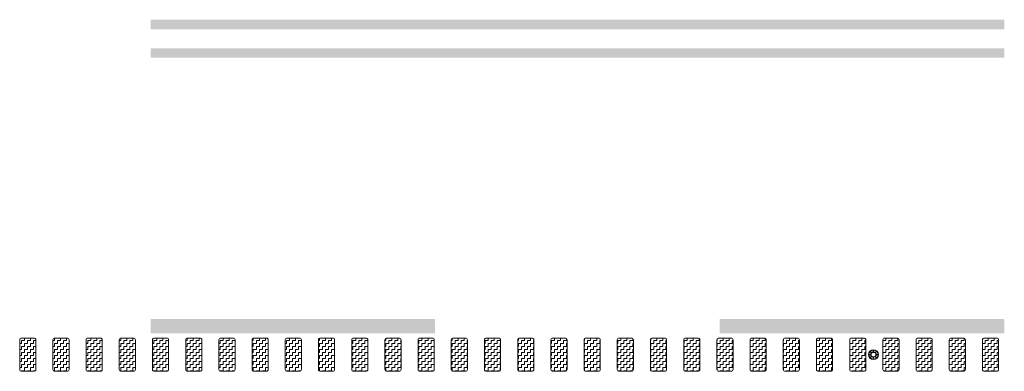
# Model space of a CAD drawing. Header units: metres. Extents: x -699 to 2316, y -1199 to 781.
# Tile 560 of 593: x 1168.46 to 1178.84, y -203.25 to -199.55. Entities that reach past the tile are written whole.
import ezdxf

# ---------------------------------------------------------------- set-up
doc = ezdxf.new("R2010")
doc.units = ezdxf.units.M
doc.linetypes.add('VW-3-3_STREEP', pattern=[6, 3, -3])
doc.linetypes.add('VW-9-3_STREEP', pattern=[12, 9, -3])
for name, color, linetype, lineweight in [('N-WA-IE-MEUBILAIR_WEGMEUBILAIR-S', 7, 'Continuous', 25), ('N-WA-VW-MARKERING_DYNAMISCH-G', 7, 'Continuous', 35), ('N-WE-VW-MARKERING_LANGS_STREEP_33-G', 7, 'VW-3-3_STREEP', 13), ('N-WE-VW-MARKERING_LANGS_STREEP_93-G', 7, 'VW-9-3_STREEP', 13)]:
    doc.layers.add(name, color=color, linetype=linetype, lineweight=lineweight)
pattern_1 = [(180, (362.03036, 86.408436), (-0.03175, -0.03175), [0.03175, -0.03175]), (270, (361.99861, 86.408436), (0.03175, -0.03175), [0.03175, -0.03175])]

# ---------------------------------------------------------------- blocks, each defined once
blk = doc.blocks.new('SIE-WEG_GLASBOLREFLECTOR-SO')
for p, q in [((-0.375, 0), (-0.199, 0)), ((-0.141, 0.141), (-0.265, 0.265)), ((0, 0.2), (0, 0.375)), ((0.142, 0.141), (0.265, 0.265)), ((0.201, 0), (0.375, 0)), ((-0.265, -0.266), (-0.141, -0.141)), ((0, -0.375), (0, -0.2)), ((0.265, -0.266), (0.142, -0.142))]:
    blk.add_line(p, q)
for centre, radius in [((0, 0), 0.375), ((0.001, 0), 0.2)]:
    blk.add_circle(centre, radius)
blk = doc.blocks.new('glasbol')
at = {"layer": 'N-WA-IE-MEUBILAIR_WEGMEUBILAIR-S'}
blk.add_blockref('SIE-WEG_GLASBOLREFLECTOR-SO', (-0.001, 0), dxfattribs=at)

msp = doc.modelspace()

# ---------------------------------------------------------------- hatches: boundary and pattern name
at = {"layer": 'N-WA-VW-MARKERING_DYNAMISCH-G', "lineweight": 9}
h = msp.add_hatch(dxfattribs=at)
h.set_pattern_fill('ZIGZAG', color=8, scale=0.01, angle=180, style=0)
h.set_pattern_definition(pattern_1)
edge = h.paths.add_edge_path()
edge.add_line((1168.4821, -202.903), (1168.6121, -202.903))
edge.add_arc((1168.6121, -202.923), 0.02, 0, 90, ccw=False)
edge.add_line((1168.6321, -202.923), (1168.6321, -203.233))
edge.add_arc((1168.6121, -203.233), 0.02, 270, 360, ccw=False)
edge.add_line((1168.6121, -203.253), (1168.4821, -203.253))
edge.add_arc((1168.4821, -203.233), 0.02, 180, 270, ccw=False)
edge.add_line((1168.4621, -203.233), (1168.4621, -202.923))
edge.add_arc((1168.4821, -202.923), 0.02, 90, 180, ccw=False)
h = msp.add_hatch(dxfattribs=at)
h.set_pattern_fill('ZIGZAG', color=8, scale=0.01, angle=180, style=0)
h.set_pattern_definition(pattern_1)
edge = h.paths.add_edge_path()
edge.add_line((1168.8321, -202.903), (1168.9621, -202.903))
edge.add_arc((1168.9621, -202.923), 0.02, 0, 90, ccw=False)
edge.add_line((1168.9821, -202.923), (1168.9821, -203.233))
edge.add_arc((1168.9621, -203.233), 0.02, 270, 360, ccw=False)
edge.add_line((1168.9621, -203.253), (1168.8321, -203.253))
edge.add_arc((1168.8321, -203.233), 0.02, 180, 270, ccw=False)
edge.add_line((1168.8121, -203.233), (1168.8121, -202.923))
edge.add_arc((1168.8321, -202.923), 0.02, 90, 180, ccw=False)
h = msp.add_hatch(dxfattribs=at)
h.set_pattern_fill('ZIGZAG', color=8, scale=0.01, angle=180, style=0)
h.set_pattern_definition(pattern_1)
edge = h.paths.add_edge_path()
edge.add_line((1169.1821, -202.903), (1169.3121, -202.903))
edge.add_arc((1169.3121, -202.923), 0.02, 0, 90, ccw=False)
edge.add_line((1169.3321, -202.923), (1169.3321, -203.233))
edge.add_arc((1169.3121, -203.233), 0.02, 270, 360, ccw=False)
edge.add_line((1169.3121, -203.253), (1169.1821, -203.253))
edge.add_arc((1169.1821, -203.233), 0.02, 180, 270, ccw=False)
edge.add_line((1169.1621, -203.233), (1169.1621, -202.923))
edge.add_arc((1169.1821, -202.923), 0.02, 90, 180, ccw=False)
h = msp.add_hatch(dxfattribs=at)
h.set_pattern_fill('ZIGZAG', color=8, scale=0.01, angle=180, style=0)
h.set_pattern_definition(pattern_1)
edge = h.paths.add_edge_path()
edge.add_line((1169.5321, -202.903), (1169.6621, -202.903))
edge.add_arc((1169.6621, -202.923), 0.02, 0, 90, ccw=False)
edge.add_line((1169.6821, -202.923), (1169.6821, -203.233))
edge.add_arc((1169.6621, -203.233), 0.02, 270, 360, ccw=False)
edge.add_line((1169.6621, -203.253), (1169.5321, -203.253))
edge.add_arc((1169.5321, -203.233), 0.02, 180, 270, ccw=False)
edge.add_line((1169.5121, -203.233), (1169.5121, -202.923))
edge.add_arc((1169.5321, -202.923), 0.02, 90, 180, ccw=False)
h = msp.add_hatch(dxfattribs=at)
h.set_pattern_fill('ZIGZAG', color=8, scale=0.01, angle=180, style=0)
h.set_pattern_definition(pattern_1)
edge = h.paths.add_edge_path()
edge.add_line((1169.8821, -202.903), (1170.0121, -202.903))
edge.add_arc((1170.0121, -202.923), 0.02, 0, 90, ccw=False)
edge.add_line((1170.0321, -202.923), (1170.0321, -203.233))
edge.add_arc((1170.0121, -203.233), 0.02, 270, 360, ccw=False)
edge.add_line((1170.0121, -203.253), (1169.8821, -203.253))
edge.add_arc((1169.8821, -203.233), 0.02, 180, 270, ccw=False)
edge.add_line((1169.8621, -203.233), (1169.8621, -202.923))
edge.add_arc((1169.8821, -202.923), 0.02, 90, 180, ccw=False)
h = msp.add_hatch(dxfattribs=at)
h.set_pattern_fill('ZIGZAG', color=8, scale=0.01, angle=180, style=0)
h.set_pattern_definition(pattern_1)
edge = h.paths.add_edge_path()
edge.add_line((1170.2321, -202.903), (1170.3621, -202.903))
edge.add_arc((1170.3621, -202.923), 0.02, 0, 90, ccw=False)
edge.add_line((1170.3821, -202.923), (1170.3821, -203.233))
edge.add_arc((1170.3621, -203.233), 0.02, 270, 360, ccw=False)
edge.add_line((1170.3621, -203.253), (1170.2321, -203.253))
edge.add_arc((1170.2321, -203.233), 0.02, 180, 270, ccw=False)
edge.add_line((1170.2121, -203.233), (1170.2121, -202.923))
edge.add_arc((1170.2321, -202.923), 0.02, 90, 180, ccw=False)
h = msp.add_hatch(dxfattribs=at)
h.set_pattern_fill('ZIGZAG', color=8, scale=0.01, angle=180, style=0)
h.set_pattern_definition(pattern_1)
edge = h.paths.add_edge_path()
edge.add_line((1170.5821, -202.903), (1170.7121, -202.903))
edge.add_arc((1170.7121, -202.923), 0.02, 0, 90, ccw=False)
edge.add_line((1170.7321, -202.923), (1170.7321, -203.233))
edge.add_arc((1170.7121, -203.233), 0.02, 270, 360, ccw=False)
edge.add_line((1170.7121, -203.253), (1170.5821, -203.253))
edge.add_arc((1170.5821, -203.233), 0.02, 180, 270, ccw=False)
edge.add_line((1170.5621, -203.233), (1170.5621, -202.923))
edge.add_arc((1170.5821, -202.923), 0.02, 90, 180, ccw=False)
h = msp.add_hatch(dxfattribs=at)
h.set_pattern_fill('ZIGZAG', color=8, scale=0.01, angle=180, style=0)
h.set_pattern_definition(pattern_1)
edge = h.paths.add_edge_path()
edge.add_line((1170.9321, -202.903), (1171.0621, -202.903))
edge.add_arc((1171.0621, -202.923), 0.02, 0, 90, ccw=False)
edge.add_line((1171.0821, -202.923), (1171.0821, -203.233))
edge.add_arc((1171.0621, -203.233), 0.02, 270, 360, ccw=False)
edge.add_line((1171.0621, -203.253), (1170.9321, -203.253))
edge.add_arc((1170.9321, -203.233), 0.02, 180, 270, ccw=False)
edge.add_line((1170.9121, -203.233), (1170.9121, -202.923))
edge.add_arc((1170.9321, -202.923), 0.02, 90, 180, ccw=False)
h = msp.add_hatch(dxfattribs=at)
h.set_pattern_fill('ZIGZAG', color=8, scale=0.01, angle=180, style=0)
h.set_pattern_definition(pattern_1)
edge = h.paths.add_edge_path()
edge.add_line((1171.2821, -202.903), (1171.4121, -202.903))
edge.add_arc((1171.4121, -202.923), 0.02, 0, 90, ccw=False)
edge.add_line((1171.4321, -202.923), (1171.4321, -203.233))
edge.add_arc((1171.4121, -203.233), 0.02, 270, 360, ccw=False)
edge.add_line((1171.4121, -203.253), (1171.2821, -203.253))
edge.add_arc((1171.2821, -203.233), 0.02, 180, 270, ccw=False)
edge.add_line((1171.2621, -203.233), (1171.2621, -202.923))
edge.add_arc((1171.2821, -202.923), 0.02, 90, 180, ccw=False)
h = msp.add_hatch(dxfattribs=at)
h.set_pattern_fill('ZIGZAG', color=8, scale=0.01, angle=180, style=0)
h.set_pattern_definition(pattern_1)
edge = h.paths.add_edge_path()
edge.add_line((1171.6321, -202.903), (1171.7621, -202.903))
edge.add_arc((1171.7621, -202.923), 0.02, 0, 90, ccw=False)
edge.add_line((1171.7821, -202.923), (1171.7821, -203.233))
edge.add_arc((1171.7621, -203.233), 0.02, 270, 360, ccw=False)
edge.add_line((1171.7621, -203.253), (1171.6321, -203.253))
edge.add_arc((1171.6321, -203.233), 0.02, 180, 270, ccw=False)
edge.add_line((1171.6121, -203.233), (1171.6121, -202.923))
edge.add_arc((1171.6321, -202.923), 0.02, 90, 180, ccw=False)
h = msp.add_hatch(dxfattribs=at)
h.set_pattern_fill('ZIGZAG', color=8, scale=0.01, angle=180, style=0)
h.set_pattern_definition(pattern_1)
edge = h.paths.add_edge_path()
edge.add_line((1171.9821, -202.903), (1172.1121, -202.903))
edge.add_arc((1172.1121, -202.923), 0.02, 0, 90, ccw=False)
edge.add_line((1172.1321, -202.923), (1172.1321, -203.233))
edge.add_arc((1172.1121, -203.233), 0.02, 270, 360, ccw=False)
edge.add_line((1172.1121, -203.253), (1171.9821, -203.253))
edge.add_arc((1171.9821, -203.233), 0.02, 180, 270, ccw=False)
edge.add_line((1171.9621, -203.233), (1171.9621, -202.923))
edge.add_arc((1171.9821, -202.923), 0.02, 90, 180, ccw=False)
h = msp.add_hatch(dxfattribs=at)
h.set_pattern_fill('ZIGZAG', color=8, scale=0.01, angle=180, style=0)
h.set_pattern_definition(pattern_1)
edge = h.paths.add_edge_path()
edge.add_line((1172.3321, -202.903), (1172.4621, -202.903))
edge.add_arc((1172.4621, -202.923), 0.02, 0, 90, ccw=False)
edge.add_line((1172.4821, -202.923), (1172.4821, -203.233))
edge.add_arc((1172.4621, -203.233), 0.02, 270, 360, ccw=False)
edge.add_line((1172.4621, -203.253), (1172.3321, -203.253))
edge.add_arc((1172.3321, -203.233), 0.02, 180, 270, ccw=False)
edge.add_line((1172.3121, -203.233), (1172.3121, -202.923))
edge.add_arc((1172.3321, -202.923), 0.02, 90, 180, ccw=False)
h = msp.add_hatch(dxfattribs=at)
h.set_pattern_fill('ZIGZAG', color=8, scale=0.01, angle=180, style=0)
h.set_pattern_definition(pattern_1)
edge = h.paths.add_edge_path()
edge.add_line((1172.6821, -202.903), (1172.8121, -202.903))
edge.add_arc((1172.8121, -202.923), 0.02, 0, 90, ccw=False)
edge.add_line((1172.8321, -202.923), (1172.8321, -203.233))
edge.add_arc((1172.8121, -203.233), 0.02, 270, 360, ccw=False)
edge.add_line((1172.8121, -203.253), (1172.6821, -203.253))
edge.add_arc((1172.6821, -203.233), 0.02, 180, 270, ccw=False)
edge.add_line((1172.6621, -203.233), (1172.6621, -202.923))
edge.add_arc((1172.6821, -202.923), 0.02, 90, 180, ccw=False)
h = msp.add_hatch(dxfattribs=at)
h.set_pattern_fill('ZIGZAG', color=8, scale=0.01, angle=180, style=0)
h.set_pattern_definition(pattern_1)
edge = h.paths.add_edge_path()
edge.add_line((1173.0321, -202.903), (1173.1621, -202.903))
edge.add_arc((1173.1621, -202.923), 0.02, 0, 90, ccw=False)
edge.add_line((1173.1821, -202.923), (1173.1821, -203.233))
edge.add_arc((1173.1621, -203.233), 0.02, 270, 360, ccw=False)
edge.add_line((1173.1621, -203.253), (1173.0321, -203.253))
edge.add_arc((1173.0321, -203.233), 0.02, 180, 270, ccw=False)
edge.add_line((1173.0121, -203.233), (1173.0121, -202.923))
edge.add_arc((1173.0321, -202.923), 0.02, 90, 180, ccw=False)
h = msp.add_hatch(dxfattribs=at)
h.set_pattern_fill('ZIGZAG', color=8, scale=0.01, angle=180, style=0)
h.set_pattern_definition(pattern_1)
edge = h.paths.add_edge_path()
edge.add_line((1173.3821, -202.903), (1173.5121, -202.903))
edge.add_arc((1173.5121, -202.923), 0.02, 0, 90, ccw=False)
edge.add_line((1173.5321, -202.923), (1173.5321, -203.233))
edge.add_arc((1173.5121, -203.233), 0.02, 270, 360, ccw=False)
edge.add_line((1173.5121, -203.253), (1173.3821, -203.253))
edge.add_arc((1173.3821, -203.233), 0.02, 180, 270, ccw=False)
edge.add_line((1173.3621, -203.233), (1173.3621, -202.923))
edge.add_arc((1173.3821, -202.923), 0.02, 90, 180, ccw=False)
h = msp.add_hatch(dxfattribs=at)
h.set_pattern_fill('ZIGZAG', color=8, scale=0.01, angle=180, style=0)
h.set_pattern_definition(pattern_1)
edge = h.paths.add_edge_path()
edge.add_line((1173.7321, -202.903), (1173.8621, -202.903))
edge.add_arc((1173.8621, -202.923), 0.02, 0, 90, ccw=False)
edge.add_line((1173.8821, -202.923), (1173.8821, -203.233))
edge.add_arc((1173.8621, -203.233), 0.02, 270, 360, ccw=False)
edge.add_line((1173.8621, -203.253), (1173.7321, -203.253))
edge.add_arc((1173.7321, -203.233), 0.02, 180, 270, ccw=False)
edge.add_line((1173.7121, -203.233), (1173.7121, -202.923))
edge.add_arc((1173.7321, -202.923), 0.02, 90, 180, ccw=False)
h = msp.add_hatch(dxfattribs=at)
h.set_pattern_fill('ZIGZAG', color=8, scale=0.01, angle=180, style=0)
h.set_pattern_definition(pattern_1)
edge = h.paths.add_edge_path()
edge.add_line((1174.0821, -202.903), (1174.2121, -202.903))
edge.add_arc((1174.2121, -202.923), 0.02, 0, 90, ccw=False)
edge.add_line((1174.2321, -202.923), (1174.2321, -203.233))
edge.add_arc((1174.2121, -203.233), 0.02, 270, 360, ccw=False)
edge.add_line((1174.2121, -203.253), (1174.0821, -203.253))
edge.add_arc((1174.0821, -203.233), 0.02, 180, 270, ccw=False)
edge.add_line((1174.0621, -203.233), (1174.0621, -202.923))
edge.add_arc((1174.0821, -202.923), 0.02, 90, 180, ccw=False)
h = msp.add_hatch(dxfattribs=at)
h.set_pattern_fill('ZIGZAG', color=8, scale=0.01, angle=180, style=0)
h.set_pattern_definition(pattern_1)
edge = h.paths.add_edge_path()
edge.add_line((1174.4321, -202.903), (1174.5621, -202.903))
edge.add_arc((1174.5621, -202.923), 0.02, 0, 90, ccw=False)
edge.add_line((1174.5821, -202.923), (1174.5821, -203.233))
edge.add_arc((1174.5621, -203.233), 0.02, 270, 360, ccw=False)
edge.add_line((1174.5621, -203.253), (1174.4321, -203.253))
edge.add_arc((1174.4321, -203.233), 0.02, 180, 270, ccw=False)
edge.add_line((1174.4121, -203.233), (1174.4121, -202.923))
edge.add_arc((1174.4321, -202.923), 0.02, 90, 180, ccw=False)
h = msp.add_hatch(dxfattribs=at)
h.set_pattern_fill('ZIGZAG', color=8, scale=0.01, angle=180, style=0)
h.set_pattern_definition(pattern_1)
edge = h.paths.add_edge_path()
edge.add_line((1174.7821, -202.903), (1174.9121, -202.903))
edge.add_arc((1174.9121, -202.923), 0.02, 0, 90, ccw=False)
edge.add_line((1174.9321, -202.923), (1174.9321, -203.233))
edge.add_arc((1174.9121, -203.233), 0.02, 270, 360, ccw=False)
edge.add_line((1174.9121, -203.253), (1174.7821, -203.253))
edge.add_arc((1174.7821, -203.233), 0.02, 180, 270, ccw=False)
edge.add_line((1174.7621, -203.233), (1174.7621, -202.923))
edge.add_arc((1174.7821, -202.923), 0.02, 90, 180, ccw=False)
h = msp.add_hatch(dxfattribs=at)
h.set_pattern_fill('ZIGZAG', color=8, scale=0.01, angle=180, style=0)
h.set_pattern_definition(pattern_1)
edge = h.paths.add_edge_path()
edge.add_line((1175.1321, -202.903), (1175.2621, -202.903))
edge.add_arc((1175.2621, -202.923), 0.02, 0, 90, ccw=False)
edge.add_line((1175.2821, -202.923), (1175.2821, -203.233))
edge.add_arc((1175.2621, -203.233), 0.02, 270, 360, ccw=False)
edge.add_line((1175.2621, -203.253), (1175.1321, -203.253))
edge.add_arc((1175.1321, -203.233), 0.02, 180, 270, ccw=False)
edge.add_line((1175.1121, -203.233), (1175.1121, -202.923))
edge.add_arc((1175.1321, -202.923), 0.02, 90, 180, ccw=False)
h = msp.add_hatch(dxfattribs=at)
h.set_pattern_fill('ZIGZAG', color=8, scale=0.01, angle=180, style=0)
h.set_pattern_definition(pattern_1)
edge = h.paths.add_edge_path()
edge.add_line((1175.4821, -202.903), (1175.6121, -202.903))
edge.add_arc((1175.6121, -202.923), 0.02, 0, 90, ccw=False)
edge.add_line((1175.6321, -202.923), (1175.6321, -203.233))
edge.add_arc((1175.6121, -203.233), 0.02, 270, 360, ccw=False)
edge.add_line((1175.6121, -203.253), (1175.4821, -203.253))
edge.add_arc((1175.4821, -203.233), 0.02, 180, 270, ccw=False)
edge.add_line((1175.4621, -203.233), (1175.4621, -202.923))
edge.add_arc((1175.4821, -202.923), 0.02, 90, 180, ccw=False)
h = msp.add_hatch(dxfattribs=at)
h.set_pattern_fill('ZIGZAG', color=8, scale=0.01, angle=180, style=0)
h.set_pattern_definition(pattern_1)
edge = h.paths.add_edge_path()
edge.add_line((1175.8321, -202.903), (1175.9621, -202.903))
edge.add_arc((1175.9621, -202.923), 0.02, 0, 90, ccw=False)
edge.add_line((1175.9821, -202.923), (1175.9821, -203.233))
edge.add_arc((1175.9621, -203.233), 0.02, 270, 360, ccw=False)
edge.add_line((1175.9621, -203.253), (1175.8321, -203.253))
edge.add_arc((1175.8321, -203.233), 0.02, 180, 270, ccw=False)
edge.add_line((1175.8121, -203.233), (1175.8121, -202.923))
edge.add_arc((1175.8321, -202.923), 0.02, 90, 180, ccw=False)
h = msp.add_hatch(dxfattribs=at)
h.set_pattern_fill('ZIGZAG', color=8, scale=0.01, angle=180, style=0)
h.set_pattern_definition(pattern_1)
edge = h.paths.add_edge_path()
edge.add_line((1176.1821, -202.903), (1176.3121, -202.903))
edge.add_arc((1176.3121, -202.923), 0.02, 0, 90, ccw=False)
edge.add_line((1176.3321, -202.923), (1176.3321, -203.233))
edge.add_arc((1176.3121, -203.233), 0.02, 270, 360, ccw=False)
edge.add_line((1176.3121, -203.253), (1176.1821, -203.253))
edge.add_arc((1176.1821, -203.233), 0.02, 180, 270, ccw=False)
edge.add_line((1176.1621, -203.233), (1176.1621, -202.923))
edge.add_arc((1176.1821, -202.923), 0.02, 90, 180, ccw=False)
h = msp.add_hatch(dxfattribs=at)
h.set_pattern_fill('ZIGZAG', color=8, scale=0.01, angle=180, style=0)
h.set_pattern_definition(pattern_1)
edge = h.paths.add_edge_path()
edge.add_line((1176.5321, -202.903), (1176.6621, -202.903))
edge.add_arc((1176.6621, -202.923), 0.02, 0, 90, ccw=False)
edge.add_line((1176.6821, -202.923), (1176.6821, -203.233))
edge.add_arc((1176.6621, -203.233), 0.02, 270, 360, ccw=False)
edge.add_line((1176.6621, -203.253), (1176.5321, -203.253))
edge.add_arc((1176.5321, -203.233), 0.02, 180, 270, ccw=False)
edge.add_line((1176.5121, -203.233), (1176.5121, -202.923))
edge.add_arc((1176.5321, -202.923), 0.02, 90, 180, ccw=False)
h = msp.add_hatch(dxfattribs=at)
h.set_pattern_fill('ZIGZAG', color=8, scale=0.01, angle=180, style=0)
h.set_pattern_definition(pattern_1)
edge = h.paths.add_edge_path()
edge.add_line((1176.8821, -202.903), (1177.0121, -202.903))
edge.add_arc((1177.0121, -202.923), 0.02, 0, 90, ccw=False)
edge.add_line((1177.0321, -202.923), (1177.0321, -203.233))
edge.add_arc((1177.0121, -203.233), 0.02, 270, 360, ccw=False)
edge.add_line((1177.0121, -203.253), (1176.8821, -203.253))
edge.add_arc((1176.8821, -203.233), 0.02, 180, 270, ccw=False)
edge.add_line((1176.8621, -203.233), (1176.8621, -202.923))
edge.add_arc((1176.8821, -202.923), 0.02, 90, 180, ccw=False)
h = msp.add_hatch(dxfattribs=at)
h.set_pattern_fill('ZIGZAG', color=8, scale=0.01, angle=180, style=0)
h.set_pattern_definition(pattern_1)
edge = h.paths.add_edge_path()
edge.add_line((1177.2321, -202.903), (1177.3621, -202.903))
edge.add_arc((1177.3621, -202.923), 0.02, 0, 90, ccw=False)
edge.add_line((1177.3821, -202.923), (1177.3821, -203.233))
edge.add_arc((1177.3621, -203.233), 0.02, 270, 360, ccw=False)
edge.add_line((1177.3621, -203.253), (1177.2321, -203.253))
edge.add_arc((1177.2321, -203.233), 0.02, 180, 270, ccw=False)
edge.add_line((1177.2121, -203.233), (1177.2121, -202.923))
edge.add_arc((1177.2321, -202.923), 0.02, 90, 180, ccw=False)
h = msp.add_hatch(dxfattribs=at)
h.set_pattern_fill('ZIGZAG', color=8, scale=0.01, angle=180, style=0)
h.set_pattern_definition(pattern_1)
edge = h.paths.add_edge_path()
edge.add_line((1177.5821, -202.903), (1177.7121, -202.903))
edge.add_arc((1177.7121, -202.923), 0.02, 0, 90, ccw=False)
edge.add_line((1177.7321, -202.923), (1177.7321, -203.233))
edge.add_arc((1177.7121, -203.233), 0.02, 270, 360, ccw=False)
edge.add_line((1177.7121, -203.253), (1177.5821, -203.253))
edge.add_arc((1177.5821, -203.233), 0.02, 180, 270, ccw=False)
edge.add_line((1177.5621, -203.233), (1177.5621, -202.923))
edge.add_arc((1177.5821, -202.923), 0.02, 90, 180, ccw=False)
h = msp.add_hatch(dxfattribs=at)
h.set_pattern_fill('ZIGZAG', color=8, scale=0.01, angle=180, style=0)
h.set_pattern_definition(pattern_1)
edge = h.paths.add_edge_path()
edge.add_line((1177.9321, -202.903), (1178.0621, -202.903))
edge.add_arc((1178.0621, -202.923), 0.02, 0, 90, ccw=False)
edge.add_line((1178.0821, -202.923), (1178.0821, -203.233))
edge.add_arc((1178.0621, -203.233), 0.02, 270, 360, ccw=False)
edge.add_line((1178.0621, -203.253), (1177.9321, -203.253))
edge.add_arc((1177.9321, -203.233), 0.02, 180, 270, ccw=False)
edge.add_line((1177.9121, -203.233), (1177.9121, -202.923))
edge.add_arc((1177.9321, -202.923), 0.02, 90, 180, ccw=False)
h = msp.add_hatch(dxfattribs=at)
h.set_pattern_fill('ZIGZAG', color=8, scale=0.01, angle=180, style=0)
h.set_pattern_definition(pattern_1)
edge = h.paths.add_edge_path()
edge.add_line((1178.2821, -202.903), (1178.4121, -202.903))
edge.add_arc((1178.4121, -202.923), 0.02, 0, 90, ccw=False)
edge.add_line((1178.4321, -202.923), (1178.4321, -203.233))
edge.add_arc((1178.4121, -203.233), 0.02, 270, 360, ccw=False)
edge.add_line((1178.4121, -203.253), (1178.2821, -203.253))
edge.add_arc((1178.2821, -203.233), 0.02, 180, 270, ccw=False)
edge.add_line((1178.2621, -203.233), (1178.2621, -202.923))
edge.add_arc((1178.2821, -202.923), 0.02, 90, 180, ccw=False)
h = msp.add_hatch(dxfattribs=at)
h.set_pattern_fill('ZIGZAG', color=8, scale=0.01, angle=180, style=0)
h.set_pattern_definition(pattern_1)
edge = h.paths.add_edge_path()
edge.add_line((1178.6321, -202.903), (1178.7621, -202.903))
edge.add_arc((1178.7621, -202.923), 0.02, 0, 90, ccw=False)
edge.add_line((1178.7821, -202.923), (1178.7821, -203.233))
edge.add_arc((1178.7621, -203.233), 0.02, 270, 360, ccw=False)
edge.add_line((1178.7621, -203.253), (1178.6321, -203.253))
edge.add_arc((1178.6321, -203.233), 0.02, 180, 270, ccw=False)
edge.add_line((1178.6121, -203.233), (1178.6121, -202.923))
edge.add_arc((1178.6321, -202.923), 0.02, 90, 180, ccw=False)

# ---------------------------------------------------------------- linework, layer by layer
at = {"layer": 'N-WA-VW-MARKERING_DYNAMISCH-G', "color": 8, "lineweight": 9}
for points in [[(1168.4821, -202.903), (1168.6121, -202.903, -0.4142136), (1168.6321, -202.923), (1168.6321, -203.233, -0.4142136), (1168.6121, -203.253), (1168.4821, -203.253, -0.4142136), (1168.4621, -203.233), (1168.4621, -202.923, -0.4142136)], [(1168.8321, -202.903), (1168.9621, -202.903, -0.4142136), (1168.9821, -202.923), (1168.9821, -203.233, -0.4142136), (1168.9621, -203.253), (1168.8321, -203.253, -0.4142136), (1168.8121, -203.233), (1168.8121, -202.923, -0.4142136)], [(1169.1821, -202.903), (1169.3121, -202.903, -0.4142136), (1169.3321, -202.923), (1169.3321, -203.233, -0.4142136), (1169.3121, -203.253), (1169.1821, -203.253, -0.4142136), (1169.1621, -203.233), (1169.1621, -202.923, -0.4142136)], [(1169.5321, -202.903), (1169.6621, -202.903, -0.4142136), (1169.6821, -202.923), (1169.6821, -203.233, -0.4142136), (1169.6621, -203.253), (1169.5321, -203.253, -0.4142136), (1169.5121, -203.233), (1169.5121, -202.923, -0.4142136)], [(1169.8821, -202.903), (1170.0121, -202.903, -0.4142136), (1170.0321, -202.923), (1170.0321, -203.233, -0.4142136), (1170.0121, -203.253), (1169.8821, -203.253, -0.4142136), (1169.8621, -203.233), (1169.8621, -202.923, -0.4142136)], [(1170.2321, -202.903), (1170.3621, -202.903, -0.4142136), (1170.3821, -202.923), (1170.3821, -203.233, -0.4142136), (1170.3621, -203.253), (1170.2321, -203.253, -0.4142136), (1170.2121, -203.233), (1170.2121, -202.923, -0.4142136)], [(1170.5821, -202.903), (1170.7121, -202.903, -0.4142136), (1170.7321, -202.923), (1170.7321, -203.233, -0.4142136), (1170.7121, -203.253), (1170.5821, -203.253, -0.4142136), (1170.5621, -203.233), (1170.5621, -202.923, -0.4142136)], [(1170.9321, -202.903), (1171.0621, -202.903, -0.4142136), (1171.0821, -202.923), (1171.0821, -203.233, -0.4142136), (1171.0621, -203.253), (1170.9321, -203.253, -0.4142136), (1170.9121, -203.233), (1170.9121, -202.923, -0.4142136)], [(1171.2821, -202.903), (1171.4121, -202.903, -0.4142136), (1171.4321, -202.923), (1171.4321, -203.233, -0.4142136), (1171.4121, -203.253), (1171.2821, -203.253, -0.4142136), (1171.2621, -203.233), (1171.2621, -202.923, -0.4142136)], [(1171.6321, -202.903), (1171.7621, -202.903, -0.4142136), (1171.7821, -202.923), (1171.7821, -203.233, -0.4142136), (1171.7621, -203.253), (1171.6321, -203.253, -0.4142136), (1171.6121, -203.233), (1171.6121, -202.923, -0.4142136)], [(1171.9821, -202.903), (1172.1121, -202.903, -0.4142136), (1172.1321, -202.923), (1172.1321, -203.233, -0.4142136), (1172.1121, -203.253), (1171.9821, -203.253, -0.4142136), (1171.9621, -203.233), (1171.9621, -202.923, -0.4142136)], [(1172.3321, -202.903), (1172.4621, -202.903, -0.4142136), (1172.4821, -202.923), (1172.4821, -203.233, -0.4142136), (1172.4621, -203.253), (1172.3321, -203.253, -0.4142136), (1172.3121, -203.233), (1172.3121, -202.923, -0.4142136)], [(1172.6821, -202.903), (1172.8121, -202.903, -0.4142136), (1172.8321, -202.923), (1172.8321, -203.233, -0.4142136), (1172.8121, -203.253), (1172.6821, -203.253, -0.4142136), (1172.6621, -203.233), (1172.6621, -202.923, -0.4142136)], [(1173.0321, -202.903), (1173.1621, -202.903, -0.4142136), (1173.1821, -202.923), (1173.1821, -203.233, -0.4142136), (1173.1621, -203.253), (1173.0321, -203.253, -0.4142136), (1173.0121, -203.233), (1173.0121, -202.923, -0.4142136)], [(1173.3821, -202.903), (1173.5121, -202.903, -0.4142136), (1173.5321, -202.923), (1173.5321, -203.233, -0.4142136), (1173.5121, -203.253), (1173.3821, -203.253, -0.4142136), (1173.3621, -203.233), (1173.3621, -202.923, -0.4142136)], [(1173.7321, -202.903), (1173.8621, -202.903, -0.4142136), (1173.8821, -202.923), (1173.8821, -203.233, -0.4142136), (1173.8621, -203.253), (1173.7321, -203.253, -0.4142136), (1173.7121, -203.233), (1173.7121, -202.923, -0.4142136)], [(1174.0821, -202.903), (1174.2121, -202.903, -0.4142136), (1174.2321, -202.923), (1174.2321, -203.233, -0.4142136), (1174.2121, -203.253), (1174.0821, -203.253, -0.4142136), (1174.0621, -203.233), (1174.0621, -202.923, -0.4142136)], [(1174.4321, -202.903), (1174.5621, -202.903, -0.4142136), (1174.5821, -202.923), (1174.5821, -203.233, -0.4142136), (1174.5621, -203.253), (1174.4321, -203.253, -0.4142136), (1174.4121, -203.233), (1174.4121, -202.923, -0.4142136)], [(1174.7821, -202.903), (1174.9121, -202.903, -0.4142136), (1174.9321, -202.923), (1174.9321, -203.233, -0.4142136), (1174.9121, -203.253), (1174.7821, -203.253, -0.4142136), (1174.7621, -203.233), (1174.7621, -202.923, -0.4142136)], [(1175.1321, -202.903), (1175.2621, -202.903, -0.4142136), (1175.2821, -202.923), (1175.2821, -203.233, -0.4142136), (1175.2621, -203.253), (1175.1321, -203.253, -0.4142136), (1175.1121, -203.233), (1175.1121, -202.923, -0.4142136)], [(1175.4821, -202.903), (1175.6121, -202.903, -0.4142136), (1175.6321, -202.923), (1175.6321, -203.233, -0.4142136), (1175.6121, -203.253), (1175.4821, -203.253, -0.4142136), (1175.4621, -203.233), (1175.4621, -202.923, -0.4142136)], [(1175.8321, -202.903), (1175.9621, -202.903, -0.4142136), (1175.9821, -202.923), (1175.9821, -203.233, -0.4142136), (1175.9621, -203.253), (1175.8321, -203.253, -0.4142136), (1175.8121, -203.233), (1175.8121, -202.923, -0.4142136)], [(1176.1821, -202.903), (1176.3121, -202.903, -0.4142136), (1176.3321, -202.923), (1176.3321, -203.233, -0.4142136), (1176.3121, -203.253), (1176.1821, -203.253, -0.4142136), (1176.1621, -203.233), (1176.1621, -202.923, -0.4142136)], [(1176.5321, -202.903), (1176.6621, -202.903, -0.4142136), (1176.6821, -202.923), (1176.6821, -203.233, -0.4142136), (1176.6621, -203.253), (1176.5321, -203.253, -0.4142136), (1176.5121, -203.233), (1176.5121, -202.923, -0.4142136)], [(1176.8821, -202.903), (1177.0121, -202.903, -0.4142136), (1177.0321, -202.923), (1177.0321, -203.233, -0.4142136), (1177.0121, -203.253), (1176.8821, -203.253, -0.4142136), (1176.8621, -203.233), (1176.8621, -202.923, -0.4142136)], [(1177.2321, -202.903), (1177.3621, -202.903, -0.4142136), (1177.3821, -202.923), (1177.3821, -203.233, -0.4142136), (1177.3621, -203.253), (1177.2321, -203.253, -0.4142136), (1177.2121, -203.233), (1177.2121, -202.923, -0.4142136)], [(1177.5821, -202.903), (1177.7121, -202.903, -0.4142136), (1177.7321, -202.923), (1177.7321, -203.233, -0.4142136), (1177.7121, -203.253), (1177.5821, -203.253, -0.4142136), (1177.5621, -203.233), (1177.5621, -202.923, -0.4142136)], [(1177.9321, -202.903), (1178.0621, -202.903, -0.4142136), (1178.0821, -202.923), (1178.0821, -203.233, -0.4142136), (1178.0621, -203.253), (1177.9321, -203.253, -0.4142136), (1177.9121, -203.233), (1177.9121, -202.923, -0.4142136)], [(1178.2821, -202.903), (1178.4121, -202.903, -0.4142136), (1178.4321, -202.923), (1178.4321, -203.233, -0.4142136), (1178.4121, -203.253), (1178.2821, -203.253, -0.4142136), (1178.2621, -203.233), (1178.2621, -202.923, -0.4142136)], [(1178.6321, -202.903), (1178.7621, -202.903, -0.4142136), (1178.7821, -202.923), (1178.7821, -203.233, -0.4142136), (1178.7621, -203.253), (1178.6321, -203.253, -0.4142136), (1178.6121, -203.233), (1178.6121, -202.923, -0.4142136)]]:
    msp.add_lwpolyline(points, format="xyb", close=True, dxfattribs=at)
at = {"layer": 'N-WE-VW-MARKERING_LANGS_STREEP_33-G', "color": 253, "linetype": 'Continuous'}
for points in [[(1169.842, -202.853), (1172.842, -202.853), (1169.842, -202.703), (1172.842, -202.703)], [(1175.842, -202.853), (1178.842, -202.853), (1175.842, -202.703), (1178.842, -202.703)]]:
    msp.add_solid(points, dxfattribs=at)
at = {"layer": 'N-WE-VW-MARKERING_LANGS_STREEP_93-G', "color": 253, "linetype": 'Continuous'}
for points in [[(1169.842, -199.553), (1178.842, -199.553), (1169.842, -199.653), (1178.842, -199.653)], [(1169.842, -199.953), (1178.842, -199.953), (1169.842, -199.853), (1178.842, -199.853)]]:
    msp.add_solid(points, dxfattribs=at)

# ---------------------------------------------------------------- block references
at = {"layer": 'N-WA-IE-MEUBILAIR_WEGMEUBILAIR-S', "xscale": 0.1333332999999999, "yscale": 0.1333332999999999, "zscale": 0.1333332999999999, "rotation": 0.1723155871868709}
msp.add_blockref('glasbol', (1177.4623, -203.078), dxfattribs=at)

doc.saveas('drawing.dxf')
